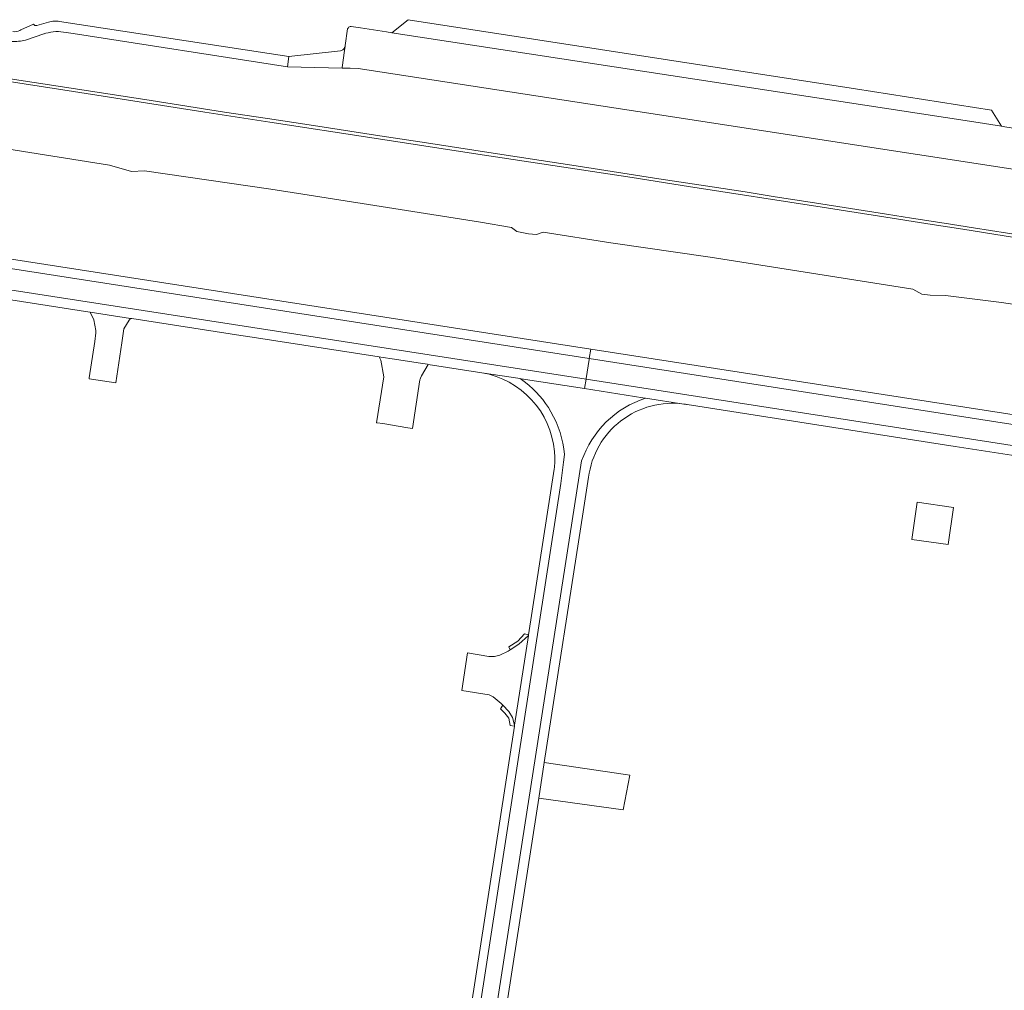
# Model space of a CAD drawing. Header units: metres. Extents: x 166325 to 190320, y 381923 to 404576.
# Tile 1050 of 1056: x 184269 to 184439, y 384814 to 384982. Entities that reach past the tile are written whole.
import ezdxf

# ---------------------------------------------------------------- set-up
doc = ezdxf.new("R2010")
doc.units = ezdxf.units.M
for name, color, linetype, lineweight in [('B-WE-VH-VERHARDING_ASFALT-GV', 8, 'Continuous', 18), ('B-WE-VH-VERHARDING_BETON-GV', 8, 'Continuous', 18), ('B-WE-VH-VERHARDING_BETONSTRAATSTEEN-GV', 8, 'Continuous', 18), ('B-WE-VH-VERHARDING_GESLOTEN-GV', 8, 'Continuous', 18), ('B-WE-VH-VERHARDING_HALFVERHARDING-GV', 8, 'Continuous', 18)]:
    doc.layers.add(name, color=color, linetype=linetype, lineweight=lineweight)

msp = doc.modelspace()

# ---------------------------------------------------------------- linework, layer by layer
at = {"layer": 'B-WE-VH-VERHARDING_ASFALT-GV', "flags": 128}
for points in [[(184274.364, 384981.617), (184273.899, 384981.484), (184271.895, 384980.909)], [(184274.364, 384981.617), (184273.899, 384981.484), (184271.895, 384980.909)], [(184276.933, 384979.735), (184278.161, 384979.544), (184315.153, 384973.79), (184315.411, 384975.588), (184275.811, 384981.64), (184275.583, 384981.674)], [(184276.933, 384979.735), (184278.161, 384979.544), (184315.153, 384973.79), (184315.411, 384975.588), (184275.811, 384981.64), (184275.583, 384981.674)], [(184271.299, 384981.168), (184269.131, 384980.164), (184268.953, 384980.082), (184268.932, 384980.072)], [(184271.299, 384981.168), (184269.131, 384980.164), (184268.953, 384980.082), (184268.932, 384980.072)], [(184325.552, 384980.358), (184325.156, 384977.454), (184325.043, 384976.627), (184324.641, 384973.68), (184324.627, 384973.574), (184325.972, 384973.552), (184327.41, 384973.529), (184472.291, 384951.242), (184473.14, 384956.956), (184473.991, 384962.684), (184470.321, 384963.218)], [(184326.2, 384980.757), (184326.007, 384980.786)], [(184463.143, 384959.767), (184462.328, 384959.892), (184442.748, 384962.893), (184439.061, 384963.458), (184438.486, 384963.546), (184433.7, 384964.28), (184333.2, 384979.684), (184332.293, 384979.823), (184327.804, 384980.511), (184327.393, 384980.574), (184326.2, 384980.757)], [(184269.939, 384978.396), (184273.125, 384979.485), (184273.15, 384979.494)], [(184269.939, 384978.396), (184273.125, 384979.485), (184273.15, 384979.494)], [(184246.327, 384936.841), (184281.065, 384931.464), (184281.102, 384931.458), (184288.055, 384930.382), (184288.309, 384930.343), (184307.131, 384927.43), (184309.063, 384927.131), (184331.017, 384923.733), (184331.307, 384923.688), (184333.674, 384923.322), (184337.748, 384922.691), (184339.355, 384922.442), (184339.447, 384922.428), (184348.748, 384920.989), (184355.339, 384919.969), (184355.374, 384919.964), (184355.528, 384919.94), (184366.484, 384918.245), (184366.737, 384919.888), (184133.096, 384956.094)], [(184246.327, 384936.841), (184281.065, 384931.464), (184281.102, 384931.458), (184288.055, 384930.382), (184288.309, 384930.343), (184307.131, 384927.43), (184309.063, 384927.131), (184331.017, 384923.733), (184331.307, 384923.688), (184333.674, 384923.322), (184337.748, 384922.691), (184339.355, 384922.442), (184339.447, 384922.428), (184348.748, 384920.989), (184355.339, 384919.969), (184355.374, 384919.964), (184355.528, 384919.94), (184366.484, 384918.245), (184366.737, 384919.888), (184133.096, 384956.094)], [(184355.374, 384919.964), (184355.339, 384919.969), (184348.748, 384920.989)], [(184377.023, 384916.613), (184376.553, 384916.686), (184366.484, 384918.245), (184355.528, 384919.94), (184355.374, 384919.964)], [(184641.073, 384877.162), (184366.737, 384919.888), (184366.484, 384918.245), (184376.553, 384916.686), (184377.023, 384916.613), (184383.636, 384915.59)], [(184383.636, 384915.59), (184377.023, 384916.613)], [(184384.22, 384915.5), (184427.856, 384908.669), (184430.484, 384908.258)], [(184430.484, 384908.258), (184442.42, 384906.389)], [(184333.859, 384727.579), (184331.289, 384710.793), (184332.797, 384710.556), (184362.361, 384901.896), (184362.84, 384905.561), (184363.012, 384906.872)], [(184363.012, 384906.872), (184362.84, 384905.561), (184362.361, 384901.896), (184332.797, 384710.556)], [(184365.975, 384905.77), (184335.508, 384710.13), (184337.228, 384709.861), (184339.67, 384725.611), (184343.029, 384747.27), (184343.068, 384747.523), (184343.606, 384750.995), (184343.753, 384751.94), (184346.497, 384769.637), (184347.624, 384776.907), (184347.758, 384777.769)], [(184335.508, 384710.13), (184365.975, 384905.77)], [(184361.281, 384904.68), (184361.232, 384904.364), (184356.8, 384875.728), (184356.789, 384875.655), (184354.39, 384860.155), (184354.363, 384859.984), (184346.816, 384811.222), (184345.267, 384801.216), (184342.857, 384785.643)], [(184366.24, 384896.96), (184367.166, 384902.934)], [(184347.758, 384777.769), (184349.351, 384788.046), (184349.958, 384791.961), (184358.577, 384847.543), (184359.528, 384853.678), (184366.24, 384896.96)]]:
    msp.add_lwpolyline(points, dxfattribs=at)
at = {"layer": 'B-WE-VH-VERHARDING_ASFALT-GV'}
for points in [[(184275.583, 384981.674, 0.0845025), (184274.364, 384981.617)], [(184275.583, 384981.674, 0.0845025), (184274.364, 384981.617)], [(184268.932, 384980.072, -0.1346053), (184267.735, 384979.877)], [(184268.932, 384980.072, -0.1346053), (184267.735, 384979.877)], [(184271.895, 384980.909, -0.2810781), (184271.299, 384981.168)], [(184271.895, 384980.909, -0.2810781), (184271.299, 384981.168)], [(184273.435, 384979.584, -0.1226351), (184276.933, 384979.735)], [(184273.435, 384979.584, -0.1226351), (184276.933, 384979.735)], [(184326.007, 384980.786, 0.2165693), (184325.552, 384980.358)], [(184267.531, 384978.199, 0.0726637), (184269.939, 384978.396)], [(184267.531, 384978.199, 0.0726637), (184269.939, 384978.396)], [(184273.15, 384979.494, -0.01377), (184273.435, 384979.584)], [(184273.15, 384979.494, -0.01377), (184273.435, 384979.584)], [(184348.748, 384920.989, -0.340802), (184361.285, 384907.376)], [(184355.374, 384919.964, -0.0149743), (184356.256, 384919.315)], [(184356.256, 384919.315, 0.0149743), (184355.374, 384919.964)], [(184356.256, 384919.315, -0.1008719), (184360.664, 384914.256)], [(184360.664, 384914.256, 0.1008719), (184356.256, 384919.315)], [(184377.023, 384916.613, 0.2353017), (184365.975, 384905.77)], [(184365.975, 384905.77, -0.2353017), (184377.023, 384916.613)], [(184367.166, 384902.934, -0.4160507), (184383.636, 384915.59)], [(184383.636, 384915.59, -0.0100357), (184384.22, 384915.5)], [(184360.664, 384914.256, -0.1099595), (184363.012, 384906.872)], [(184363.012, 384906.872, 0.1099595), (184360.664, 384914.256)], [(184361.285, 384907.376, -0.0118279), (184361.332, 384906.618)], [(184361.332, 384906.618, -0.0113977), (184361.342, 384905.915)], [(184361.342, 384905.915, -0.0202335), (184361.281, 384904.68)]]:
    msp.add_lwpolyline(points, format="xyb", dxfattribs=at)
at = {"layer": 'B-WE-VH-VERHARDING_ASFALT-GV', "flags": 128}
for points in [[(184133.661, 384959.75), (184367.288, 384923.461), (184367.537, 384925.077), (184149.629, 384958.906), (184133.918, 384961.413)], [(184133.661, 384959.75), (184367.288, 384923.461), (184367.537, 384925.077), (184149.629, 384958.906), (184133.918, 384961.413)], [(184366.75, 384919.974), (184367.255, 384923.248), (184367.288, 384923.461), (184133.661, 384959.75), (184133.635, 384959.584), (184133.104, 384956.144), (184133.096, 384956.094), (184366.737, 384919.888)], [(184366.75, 384919.974), (184367.255, 384923.248), (184367.288, 384923.461), (184133.661, 384959.75), (184133.635, 384959.584), (184133.104, 384956.144), (184133.096, 384956.094), (184366.737, 384919.888)], [(184645.285, 384880.296), (184645.015, 384880.402), (184645.195, 384881.86), (184645.219, 384882.04), (184639.933, 384882.832), (184639.666, 384882.872), (184633.719, 384883.763), (184632.973, 384883.875), (184624.178, 384885.192), (184623.793, 384885.25), (184623.633, 384885.274), (184617.808, 384886.182), (184617.017, 384886.305), (184558.724, 384895.396), (184367.537, 384925.077), (184367.288, 384923.461), (184641.169, 384880.797), (184644.998, 384878.585), (184645.047, 384878.557), (184645.095, 384878.908), (184645.248, 384880.022)], [(184645.047, 384878.557), (184644.998, 384878.585), (184641.169, 384880.797), (184367.288, 384923.461), (184367.255, 384923.248), (184366.75, 384919.974), (184366.737, 384919.888), (184641.073, 384877.162), (184644.9, 384877.483)]]:
    msp.add_lwpolyline(points, close=True, dxfattribs=at)
at = {"layer": 'B-WE-VH-VERHARDING_BETON-GV', "flags": 128}
for points in [[(184353.652, 384873.168), (184355.1, 384874.135), (184356.789, 384875.655), (184356.8, 384875.728), (184356.124, 384875.927), (184354.982, 384874.658), (184353.374, 384873.685)], [(184354.39, 384860.155), (184354.026, 384861.482), (184353.416, 384862.494), (184352.373, 384863.591), (184351.95, 384862.994), (184352.725, 384862.246), (184353.416, 384861.358), (184353.614, 384860.117), (184354.363, 384859.984)]]:
    msp.add_lwpolyline(points, close=True, dxfattribs=at)
at = {"layer": 'B-WE-VH-VERHARDING_BETONSTRAATSTEEN-GV', "flags": 128}
for points in [[(184438.486, 384963.546), (184436.726, 384966.302), (184413.251, 384969.988), (184336.015, 384981.937), (184333.2, 384979.684), (184433.7, 384964.28)], [(184285.52, 384919.224), (184286.56, 384926.136), (184286.923, 384928.546), (184287.862, 384930.069), (184288.055, 384930.382), (184281.102, 384931.458), (184281.173, 384931.31), (184281.752, 384930.112), (184282.093, 384928.284), (184282.058, 384927.899), (184281.923, 384926.408), (184280.932, 384920.101), (184280.905, 384919.926), (184280.907, 384919.926)], [(184339.447, 384922.428), (184339.355, 384922.442), (184337.748, 384922.691), (184333.674, 384923.322), (184331.307, 384923.688), (184331.017, 384923.733), (184331.268, 384923.159), (184331.805, 384920.259), (184330.547, 384912.368), (184330.66, 384912.351), (184331.644, 384912.201), (184335.962, 384911.485), (184336.742, 384911.356), (184336.773, 384911.351), (184338.051, 384919.779), (184338.07, 384919.908), (184338.121, 384920.035), (184338.292, 384920.46)], [(184356.789, 384875.655), (184355.1, 384874.135), (184353.652, 384873.168), (184353.291, 384872.927), (184351.858, 384872.219), (184350.934, 384871.991), (184349.955, 384872.009), (184346.289, 384872.653), (184345.272, 384866.131), (184349.99, 384865.377), (184350.694, 384865.066), (184352.09, 384863.889), (184352.373, 384863.591), (184353.416, 384862.494), (184354.026, 384861.482), (184354.39, 384860.155)], [(184359.528, 384853.678), (184358.577, 384847.543), (184373.123, 384845.55), (184374.32, 384851.533), (184373.544, 384851.646)]]:
    msp.add_lwpolyline(points, close=True, dxfattribs=at)
for points in [[(184315.153, 384973.79), (184324.627, 384973.574), (184324.641, 384973.68), (184325.043, 384976.627), (184325.156, 384977.454)], [(184324.327, 384976.55), (184315.411, 384975.588), (184315.153, 384973.79)]]:
    msp.add_lwpolyline(points, dxfattribs=at)
at = {"layer": 'B-WE-VH-VERHARDING_BETONSTRAATSTEEN-GV'}
for points in [[(184324.825, 384976.841, -0.1228009), (184324.327, 384976.55)], [(184325.156, 384977.454, -0.1753862), (184324.825, 384976.841)]]:
    msp.add_lwpolyline(points, format="xyb", dxfattribs=at)
at = {"layer": 'B-WE-VH-VERHARDING_GESLOTEN-GV', "flags": 128}
for points in [[(184445.357, 384944.18), (184433.657, 384946.011), (184428.556, 384946.839), (184422.916, 384947.683), (184418.646, 384948.388), (184406.204, 384950.317), (184399.379, 384951.363), (184394.204, 384952.201), (184388.485, 384953.072), (184379.326, 384954.485), (184365.012, 384956.699), (184362.373, 384957.107), (184351.428, 384958.771), (184339.165, 384960.655), (184331.14, 384961.878), (184318.947, 384963.787), (184311.727, 384964.877), (184304.278, 384966.001), (184291.632, 384967.979), (184279.345, 384969.863), (184256.369, 384973.423)], [(184445.357, 384944.18), (184433.657, 384946.011), (184428.556, 384946.839), (184422.916, 384947.683), (184418.646, 384948.388), (184406.204, 384950.317), (184399.379, 384951.363), (184394.204, 384952.201), (184388.485, 384953.072), (184379.326, 384954.485), (184365.012, 384956.699), (184362.373, 384957.107), (184351.428, 384958.771), (184339.165, 384960.655), (184331.14, 384961.878), (184318.947, 384963.787), (184311.727, 384964.877), (184304.278, 384966.001), (184291.632, 384967.979), (184279.345, 384969.863), (184256.369, 384973.423)], [(184261.149, 384972.175), (184278.232, 384969.516), (184300.889, 384966.001), (184312.1, 384964.26), (184330.124, 384961.487), (184347.277, 384958.861), (184359.103, 384957.083), (184374.705, 384954.668), (184384.44, 384953.159), (184407.525, 384949.563), (184417.435, 384948.021), (184426.529, 384946.594), (184431.822, 384945.782), (184440.712, 384944.347)], [(184261.149, 384972.175), (184278.232, 384969.516), (184300.889, 384966.001), (184312.1, 384964.26), (184330.124, 384961.487), (184347.277, 384958.861), (184359.103, 384957.083), (184374.705, 384954.668), (184384.44, 384953.159), (184407.525, 384949.563), (184417.435, 384948.021), (184426.529, 384946.594), (184431.822, 384945.782), (184440.712, 384944.347)]]:
    msp.add_lwpolyline(points, dxfattribs=at)
msp.add_lwpolyline([(184423.918, 384898.618), (184423.018, 384892.184), (184429.261, 384891.31), (184430.162, 384897.745)], close=True, dxfattribs=at)
at = {"layer": 'B-WE-VH-VERHARDING_HALFVERHARDING-GV', "flags": 128}
for points in [[(184440.712, 384944.347), (184431.822, 384945.782), (184426.529, 384946.594), (184417.435, 384948.021), (184407.525, 384949.563), (184384.44, 384953.159), (184374.705, 384954.668), (184359.103, 384957.083), (184347.277, 384958.861), (184330.124, 384961.487), (184312.1, 384964.26), (184300.889, 384966.001), (184278.232, 384969.516), (184261.149, 384972.175)], [(184440.712, 384944.347), (184431.822, 384945.782), (184426.529, 384946.594), (184417.435, 384948.021), (184407.525, 384949.563), (184384.44, 384953.159), (184374.705, 384954.668), (184359.103, 384957.083), (184347.277, 384958.861), (184330.124, 384961.487), (184312.1, 384964.26), (184300.889, 384966.001), (184278.232, 384969.516), (184261.149, 384972.175)], [(184224.266, 384966.37), (184284.425, 384956.851), (184288.235, 384955.742), (184290.458, 384955.824), (184312.304, 384952.659), (184319.669, 384951.504), (184348.492, 384946.985), (184353.852, 384946.037), (184354.764, 384945.346), (184356.807, 384944.97), (184358.16, 384944.852), (184359.307, 384945.275), (184371.008, 384943.431), (184388.159, 384940.936), (184423.155, 384935.42), (184424.705, 384934.565), (184426.178, 384934.364), (184428.78, 384934.322), (184438.475, 384933.092), (184485.673, 384926.07)], [(184224.266, 384966.37), (184284.425, 384956.851), (184288.235, 384955.742), (184290.458, 384955.824), (184312.304, 384952.659), (184319.669, 384951.504), (184348.492, 384946.985), (184353.852, 384946.037), (184354.764, 384945.346), (184356.807, 384944.97), (184358.16, 384944.852), (184359.307, 384945.275), (184371.008, 384943.431), (184388.159, 384940.936), (184423.155, 384935.42), (184424.705, 384934.565), (184426.178, 384934.364), (184428.78, 384934.322), (184438.475, 384933.092), (184485.673, 384926.07)]]:
    msp.add_lwpolyline(points, dxfattribs=at)

doc.saveas('drawing.dxf')
